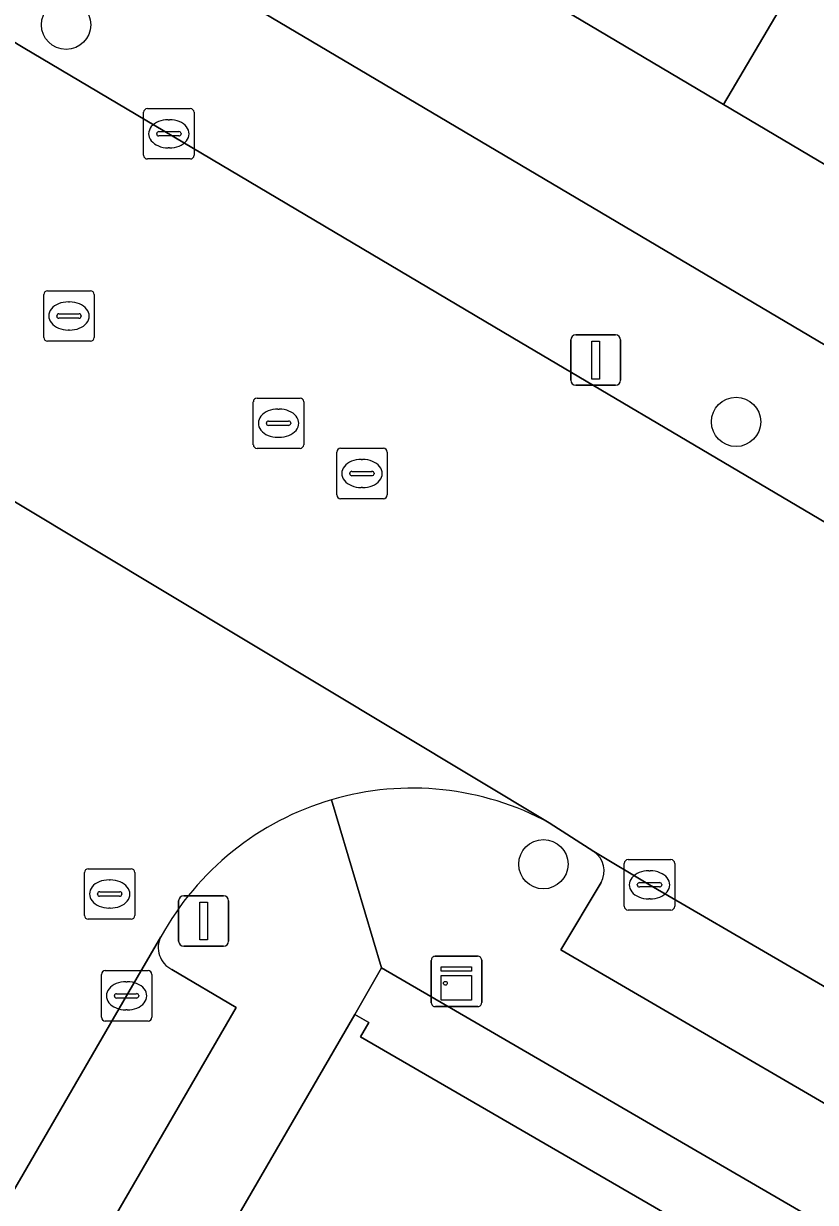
# Model space of a CAD drawing. Extents: x 160023 to 161302, y 384750 to 385707.
# Drawn here: x 160353.25 to 160368.97, y 385096.97 to 385120.37 of the extents above; entities that cross this region are included whole.
import ezdxf

# ---------------------------------------------------------------- set-up
doc = ezdxf.new("R2010")
doc.units = 0
for name, color, linetype in [('IMGEO_Boom', 7, 'Continuous'), ('IMGEO_Erf', 7, 'Continuous'), ('IMGEO_Kast', 7, 'Continuous'), ('IMGEO_Kolk', 7, 'Continuous'), ('IMGEO_Lichtmast', 7, 'Continuous'), ('IMGEO_Pand', 7, 'Continuous'), ('IMGEO_Parkeervlak_open', 7, 'Continuous'), ('IMGEO_Rijbaan_lokaal_gesloten', 7, 'Continuous'), ('IMGEO_Rijbaan_lokaal_open', 7, 'Continuous'), ('IMGEO_Rioolput', 7, 'Continuous'), ('IMGEO_Voetpad_open', 7, 'Continuous')]:
    doc.layers.add(name, color=color, linetype=linetype)

msp = doc.modelspace()

# ---------------------------------------------------------------- linework, layer by layer
at = {"layer": 'IMGEO_Boom'}
for centre in [(160354.094, 385120.348), (160367.392, 385112.466), (160363.568, 385103.685)]:
    msp.add_circle(centre, 0.489, dxfattribs=at)
at = {"layer": 'IMGEO_Erf'}
for points in [[(160372.558, 385115.558), (160367.143, 385118.768), (160361.848, 385121.906), (160356.153, 385125.282), (160357.991, 385128.383), (160355.823, 385129.669), (160357.923, 385133.212), (160360.091, 385131.926), (160360.331, 385132.331), (160366.008, 385128.966), (160371.303, 385125.827)], [(160341.364, 385130.768), (160350.683, 385124.926), (160380.959, 385107.006)], [(160373.936, 385093.737), (160360.355, 385101.627), (160359.824, 385100.7), (160360.102, 385100.542), (160359.939, 385100.256), (160366.232, 385096.611), (160362.796, 385090.687), (160361.475, 385088.409), (160363.293, 385087.358), (160361.303, 385083.916), (160359.48, 385084.97), (160356.164, 385079.254), (160352.545, 385073.014), (160346.158, 385077.133), (160343.864, 385073.166), (160347.34, 385071.187), (160346.249, 385069.276), (160342.775, 385071.259), (160343.32, 385072.213), (160341.602, 385073.205), (160337.624, 385066.346)]]:
    msp.add_lwpolyline(points, dxfattribs=at)
at = {"layer": 'IMGEO_Kast'}
for p, q in [((160361.343, 385100.933), (160361.343, 385101.774)), ((160361.343, 385101.774), (160361.343, 385100.933)), ((160361.418, 385101.858), (160362.259, 385101.858)), ((160362.259, 385101.858), (160361.418, 385101.858)), ((160362.343, 385101.783), (160362.343, 385100.942)), ((160362.343, 385100.942), (160362.343, 385101.783)), ((160362.268, 385100.858), (160361.427, 385100.858)), ((160361.427, 385100.858), (160362.268, 385100.858))]:
    msp.add_line(p, q, dxfattribs=at)
for points in [[(160361.538, 385101.648), (160362.138, 385101.648), (160362.138, 385101.563), (160361.538, 385101.563), (160361.538, 385101.648)], [(160361.538, 385101.473), (160362.138, 385101.473), (160362.138, 385100.984), (160361.538, 385100.984), (160361.538, 385101.473)]]:
    msp.add_lwpolyline(points, dxfattribs=at)
msp.add_circle((160361.622, 385101.322), 0.0377, dxfattribs=at)
for centre, start, end in [((160361.421, 385101.78), 92.4484, 184.2845), ((160361.421, 385101.78), 92.4484, 184.2845), ((160362.265, 385101.78), 2.4484, 94.2845), ((160362.265, 385101.78), 2.4484, 94.2845), ((160361.421, 385100.936), 182.4484, 274.2845), ((160361.421, 385100.936), 182.4484, 274.2845), ((160362.265, 385100.936), 272.4484, 4.2845), ((160362.265, 385100.936), 272.4484, 4.2845)]:
    msp.add_arc(centre, 0.0779, start, end, dxfattribs=at)
at = {"layer": 'IMGEO_Kolk'}
for p, q in [((160355.633, 385117.759), (160355.633, 385118.611)), ((160355.708, 385118.685), (160356.56, 385118.685)), ((160356.634, 385118.611), (160356.634, 385117.759)), ((160356.121, 385118.465), (160356.146, 385118.465)), ((160355.892, 385118.179), (160355.892, 385118.191)), ((160356.33, 385118.142), (160355.932, 385118.142)), ((160355.935, 385118.228), (160356.333, 385118.228)), ((160356.376, 385118.191), (160356.376, 385118.179)), ((160356.144, 385117.905), (160356.119, 385117.905)), ((160356.56, 385117.685), (160355.708, 385117.685)), ((160365.248, 385103.776), (160366.1, 385103.776)), ((160365.173, 385102.85), (160365.173, 385103.702)), ((160365.661, 385103.556), (160365.686, 385103.556)), ((160366.174, 385103.702), (160366.174, 385102.85)), ((160365.475, 385103.319), (160365.873, 385103.319)), ((160365.432, 385103.27), (160365.432, 385103.282)), ((160365.87, 385103.233), (160365.472, 385103.233)), ((160365.916, 385103.282), (160365.916, 385103.27)), ((160365.684, 385102.996), (160365.659, 385102.996)), ((160366.1, 385102.776), (160365.248, 385102.776)), ((160354.794, 385100.646), (160354.794, 385101.498)), ((160354.869, 385101.572), (160355.721, 385101.572)), ((160355.795, 385101.498), (160355.795, 385100.646)), ((160355.282, 385101.352), (160355.307, 385101.352)), ((160355.053, 385101.066), (160355.053, 385101.078)), ((160355.491, 385101.029), (160355.093, 385101.029)), ((160355.096, 385101.115), (160355.494, 385101.115)), ((160355.537, 385101.078), (160355.537, 385101.066)), ((160355.305, 385100.792), (160355.28, 385100.792)), ((160355.721, 385100.572), (160354.869, 385100.572))]:
    msp.add_line(p, q, dxfattribs=at)
for points in [[(160355.633, 385117.759), (160355.633, 385118.611)], [(160355.708, 385118.685), (160356.56, 385118.685)], [(160356.634, 385118.611), (160356.634, 385117.759)], [(160356.56, 385117.685), (160355.708, 385117.685)], [(160365.248, 385103.776), (160366.1, 385103.776)], [(160365.173, 385102.85), (160365.173, 385103.702)], [(160366.174, 385103.702), (160366.174, 385102.85)], [(160366.1, 385102.776), (160365.248, 385102.776)], [(160354.794, 385100.646), (160354.794, 385101.498)], [(160354.869, 385101.572), (160355.721, 385101.572)], [(160355.795, 385101.498), (160355.795, 385100.646)], [(160355.721, 385100.572), (160354.869, 385100.572)]]:
    msp.add_lwpolyline(points, dxfattribs=at)
for centre, radius, start, end in [((160355.71, 385118.609), 0.0765, 91.552, 178.448), ((160355.71, 385118.609), 0.0765, 91.552, 178.448), ((160356.558, 385118.609), 0.0765, 1.552, 88.448), ((160356.558, 385118.609), 0.0765, 1.552, 88.448), ((160355.932, 385118.188), 0.0403, 85.8775, 175.7526), ((160355.929, 385118.178), 0.0366, 178.938, 274.7102), ((160356.333, 385118.185), 0.043, 264.8664, 352.4533), ((160356.337, 385118.19), 0.0386, 1.7309, 96.639), ((160355.71, 385117.761), 0.0765, 181.552, 268.448), ((160355.71, 385117.761), 0.0765, 181.552, 268.448), ((160356.558, 385117.761), 0.0765, 271.552, 358.448), ((160356.558, 385117.761), 0.0765, 271.552, 358.448), ((160365.25, 385103.7), 0.0765, 91.552, 178.448), ((160365.25, 385103.7), 0.0765, 91.552, 178.448), ((160366.098, 385103.7), 0.0765, 1.552, 88.448), ((160366.098, 385103.7), 0.0765, 1.552, 88.448), ((160365.472, 385103.279), 0.0403, 85.8775, 175.7526), ((160365.877, 385103.281), 0.0386, 1.7309, 96.639), ((160365.469, 385103.269), 0.0366, 178.938, 274.7102), ((160365.873, 385103.276), 0.043, 264.8664, 352.4533), ((160365.25, 385102.852), 0.0765, 181.552, 268.448), ((160365.25, 385102.852), 0.0765, 181.552, 268.448), ((160366.098, 385102.852), 0.0765, 271.552, 358.448), ((160366.098, 385102.852), 0.0765, 271.552, 358.448), ((160354.871, 385101.496), 0.0765, 91.552, 178.448), ((160354.871, 385101.496), 0.0765, 91.552, 178.448), ((160355.719, 385101.496), 0.0765, 1.552, 88.448), ((160355.719, 385101.496), 0.0765, 1.552, 88.448), ((160355.093, 385101.075), 0.0403, 85.8775, 175.7526), ((160355.09, 385101.065), 0.0366, 178.938, 274.7102), ((160355.494, 385101.072), 0.043, 264.8664, 352.4533), ((160355.498, 385101.077), 0.0386, 1.7309, 96.639), ((160354.871, 385100.648), 0.0765, 181.552, 268.448), ((160354.871, 385100.648), 0.0765, 181.552, 268.448), ((160355.719, 385100.648), 0.0765, 271.552, 358.448), ((160355.719, 385100.648), 0.0765, 271.552, 358.448)]:
    msp.add_arc(centre, radius, start, end, dxfattribs=at)
for centre, major_axis, ratio, start_param, end_param in [((160356.12, 385118.185), (-0.387, 0.002), 0.722429, 4.712389, 7.853982), ((160356.145, 385118.185), (-0.39, 0.002), 0.717154, 1.570796, 4.712389), ((160365.66, 385103.276), (-0.387, 0.002), 0.722429, 4.712389, 7.853982), ((160365.685, 385103.276), (-0.39, 0.002), 0.717154, 1.570796, 4.712389), ((160355.281, 385101.072), (-0.387, 0.002), 0.722429, 4.712389, 7.853982), ((160355.306, 385101.072), (-0.39, 0.002), 0.717154, 1.570796, 4.712389)]:
    msp.add_ellipse(centre, major_axis=major_axis, ratio=ratio, start_param=start_param, end_param=end_param, dxfattribs=at)
at = {"layer": 'IMGEO_Lichtmast'}
for p, q in [((160364.11, 385113.292), (160364.11, 385114.092)), ((160364.11, 385114.092), (160364.11, 385113.292)), ((160364.21, 385114.192), (160365, 385114.192)), ((160365, 385114.192), (160364.21, 385114.192)), ((160365.1, 385114.092), (160365.1, 385113.292)), ((160365.1, 385113.292), (160365.1, 385114.092)), ((160365, 385113.192), (160364.21, 385113.192)), ((160364.21, 385113.192), (160365, 385113.192)), ((160356.328, 385102.157), (160356.328, 385102.957)), ((160356.328, 385102.957), (160356.328, 385102.157)), ((160356.428, 385103.057), (160357.218, 385103.057)), ((160357.218, 385103.057), (160356.428, 385103.057)), ((160357.318, 385102.957), (160357.318, 385102.157)), ((160357.318, 385102.157), (160357.318, 385102.957)), ((160357.218, 385102.057), (160356.428, 385102.057)), ((160356.428, 385102.057), (160357.218, 385102.057))]:
    msp.add_line(p, q, dxfattribs=at)
for points in [[(160364.53, 385114.067), (160364.68, 385114.067), (160364.68, 385113.317), (160364.53, 385113.317), (160364.53, 385114.067)], [(160356.748, 385102.932), (160356.898, 385102.932), (160356.898, 385102.182), (160356.748, 385102.182), (160356.748, 385102.932)]]:
    msp.add_lwpolyline(points, dxfattribs=at)
for centre, start, end in [((160364.21, 385114.092), 90, 180), ((160364.21, 385114.092), 90, 180), ((160365, 385114.092), 0, 90), ((160365, 385114.092), 360, 90), ((160364.21, 385113.292), 180, 270), ((160364.21, 385113.292), 180, 270), ((160365, 385113.292), 270, 0), ((160365, 385113.292), 270, 0), ((160356.428, 385102.957), 90, 180), ((160356.428, 385102.957), 90, 180), ((160357.218, 385102.957), 0, 90), ((160357.218, 385102.957), 360, 90), ((160356.428, 385102.157), 180, 270), ((160356.428, 385102.157), 180, 270), ((160357.218, 385102.157), 270, 0), ((160357.218, 385102.157), 270, 0)]:
    msp.add_arc(centre, 0.1, start, end, dxfattribs=at)
at = {"layer": 'IMGEO_Pand'}
for points in [[(160361.848, 385121.906), (160367.143, 385118.768), (160371.303, 385125.827), (160366.008, 385128.966)], [(160367.143, 385118.768), (160372.558, 385115.558), (160376.718, 385122.618), (160371.303, 385125.827)], [(160359.824, 385100.7), (160356.214, 385094.475), (160362.796, 385090.687), (160366.232, 385096.611), (160359.939, 385100.256), (160360.102, 385100.542)]]:
    msp.add_lwpolyline(points, close=True, dxfattribs=at)
at = {"layer": 'IMGEO_Parkeervlak_open'}
for points in [[(160373.415, 385098.769), (160371.088, 385100.124), (160365.671, 385103.277), (160364.569, 385103.936)], [(160364.712, 385103.319), (160363.917, 385101.984), (160371.978, 385097.287), (160372.7, 385098.56)], [(160355.976, 385102.245), (160355.29, 385101.073), (160345.014, 385083.339), (160343.285, 385080.295)], [(160351.029, 385092.1), (160352.047, 385091.498), (160357.472, 385100.842), (160356.193, 385101.597)]]:
    msp.add_lwpolyline(points, dxfattribs=at)
for centre, radius, start, end in [((160364.31, 385103.551), 0.464, 330.0316, 56.0661), ((160356.398, 385102.026), 0.475, 152.5275, 244.5014)]:
    msp.add_arc(centre, radius, start, end, dxfattribs=at)
at = {"layer": 'IMGEO_Rijbaan_lokaal_gesloten'}
for points in [[(160373.082, 385108.155), (160362.963, 385114.135), (160353.245, 385119.896), (160345.516, 385124.585)], [(160335.598, 385121.727), (160338.966, 385119.621), (160340.714, 385118.509), (160345.651, 385115.447), (160349.593, 385112.967), (160349.782, 385112.854), (160350.067, 385112.683), (160363.683, 385104.506), (160364.569, 385103.936), (160365.671, 385103.277), (160371.088, 385100.124)]]:
    msp.add_lwpolyline(points, dxfattribs=at)
at = {"layer": 'IMGEO_Rijbaan_lokaal_open'}
for points in [[(160363.683, 385104.506), (160350.067, 385112.683)], [(160338.122, 385071.424), (160340.106, 385074.885), (160342.782, 385079.444), (160343.285, 385080.295), (160345.014, 385083.339), (160355.29, 385101.073), (160355.976, 385102.245)]]:
    msp.add_lwpolyline(points, dxfattribs=at)
for centre, radius, start, end in [((160360.968, 385099.498), 5.697, 61.5345, 106.3619), ((160360.965, 385099.499), 5.695, 106.3397, 151.1736)]:
    msp.add_arc(centre, radius, start, end, dxfattribs=at)
at = {"layer": 'IMGEO_Rioolput'}
for p, q in [((160353.726, 385115.068), (160354.578, 385115.068)), ((160353.651, 385114.142), (160353.651, 385114.994)), ((160354.139, 385114.848), (160354.164, 385114.848)), ((160354.652, 385114.994), (160354.652, 385114.142)), ((160353.91, 385114.562), (160353.91, 385114.574)), ((160353.953, 385114.611), (160354.351, 385114.611)), ((160354.394, 385114.574), (160354.394, 385114.562)), ((160354.348, 385114.525), (160353.95, 385114.525)), ((160354.578, 385114.068), (160353.726, 385114.068)), ((160354.162, 385114.288), (160354.137, 385114.288)), ((160357.885, 385112.939), (160358.737, 385112.939)), ((160357.81, 385112.013), (160357.81, 385112.865)), ((160358.298, 385112.719), (160358.323, 385112.719)), ((160358.811, 385112.865), (160358.811, 385112.013)), ((160358.069, 385112.433), (160358.069, 385112.445)), ((160358.112, 385112.482), (160358.51, 385112.482)), ((160358.553, 385112.445), (160358.553, 385112.433)), ((160358.507, 385112.396), (160358.109, 385112.396)), ((160358.321, 385112.159), (160358.296, 385112.159)), ((160358.737, 385111.939), (160357.885, 385111.939)), ((160359.466, 385111.015), (160359.466, 385111.867)), ((160359.541, 385111.941), (160360.393, 385111.941)), ((160360.467, 385111.867), (160360.467, 385111.015)), ((160359.954, 385111.721), (160359.979, 385111.721)), ((160359.725, 385111.435), (160359.725, 385111.447)), ((160360.163, 385111.398), (160359.765, 385111.398)), ((160359.768, 385111.484), (160360.166, 385111.484)), ((160360.209, 385111.447), (160360.209, 385111.435)), ((160359.977, 385111.161), (160359.952, 385111.161)), ((160360.393, 385110.941), (160359.541, 385110.941)), ((160354.534, 385103.594), (160355.386, 385103.594)), ((160354.459, 385102.668), (160354.459, 385103.52)), ((160354.947, 385103.374), (160354.972, 385103.374)), ((160355.46, 385103.52), (160355.46, 385102.668)), ((160354.718, 385103.088), (160354.718, 385103.1)), ((160354.761, 385103.137), (160355.159, 385103.137)), ((160355.202, 385103.1), (160355.202, 385103.088)), ((160355.156, 385103.051), (160354.758, 385103.051)), ((160354.97, 385102.814), (160354.945, 385102.814)), ((160355.386, 385102.594), (160354.534, 385102.594))]:
    msp.add_line(p, q, dxfattribs=at)
for points in [[(160353.726, 385115.068), (160354.578, 385115.068)], [(160353.651, 385114.142), (160353.651, 385114.994)], [(160354.652, 385114.994), (160354.652, 385114.142)], [(160354.578, 385114.068), (160353.726, 385114.068)], [(160357.885, 385112.939), (160358.737, 385112.939)], [(160357.81, 385112.013), (160357.81, 385112.865)], [(160358.811, 385112.865), (160358.811, 385112.013)], [(160358.737, 385111.939), (160357.885, 385111.939)], [(160359.466, 385111.015), (160359.466, 385111.867)], [(160359.541, 385111.941), (160360.393, 385111.941)], [(160360.467, 385111.867), (160360.467, 385111.015)], [(160360.393, 385110.941), (160359.541, 385110.941)], [(160354.534, 385103.594), (160355.386, 385103.594)], [(160354.459, 385102.668), (160354.459, 385103.52)], [(160355.46, 385103.52), (160355.46, 385102.668)], [(160355.386, 385102.594), (160354.534, 385102.594)]]:
    msp.add_lwpolyline(points, dxfattribs=at)
for centre, radius, start, end in [((160353.728, 385114.992), 0.0765, 91.552, 178.448), ((160353.728, 385114.992), 0.0765, 91.552, 178.448), ((160354.576, 385114.992), 0.0765, 1.552, 88.448), ((160354.576, 385114.992), 0.0765, 1.552, 88.448), ((160353.95, 385114.571), 0.0403, 85.8775, 175.7526), ((160353.947, 385114.561), 0.0366, 178.938, 274.7102), ((160354.351, 385114.568), 0.043, 264.8664, 352.4533), ((160354.355, 385114.573), 0.0386, 1.7309, 96.639), ((160353.728, 385114.144), 0.0765, 181.552, 268.448), ((160353.728, 385114.144), 0.0765, 181.552, 268.448), ((160354.576, 385114.144), 0.0765, 271.552, 358.448), ((160354.576, 385114.144), 0.0765, 271.552, 358.448), ((160357.887, 385112.863), 0.0765, 91.552, 178.448), ((160357.887, 385112.863), 0.0765, 91.552, 178.448), ((160358.735, 385112.863), 0.0765, 1.552, 88.448), ((160358.735, 385112.863), 0.0765, 1.552, 88.448), ((160358.109, 385112.442), 0.0403, 85.8775, 175.7526), ((160358.106, 385112.432), 0.0366, 178.938, 274.7102), ((160358.51, 385112.439), 0.043, 264.8664, 352.4533), ((160358.514, 385112.444), 0.0386, 1.7309, 96.639), ((160357.887, 385112.015), 0.0765, 181.552, 268.448), ((160357.887, 385112.015), 0.0765, 181.552, 268.448), ((160358.735, 385112.015), 0.0765, 271.552, 358.448), ((160358.735, 385112.015), 0.0765, 271.552, 358.448), ((160359.543, 385111.865), 0.0765, 91.552, 178.448), ((160359.543, 385111.865), 0.0765, 91.552, 178.448), ((160360.391, 385111.865), 0.0765, 1.552, 88.448), ((160360.391, 385111.865), 0.0765, 1.552, 88.448), ((160359.765, 385111.444), 0.0403, 85.8775, 175.7526), ((160359.762, 385111.434), 0.0366, 178.938, 274.7102), ((160360.166, 385111.441), 0.043, 264.8664, 352.4533), ((160360.17, 385111.446), 0.0386, 1.7309, 96.639), ((160359.543, 385111.017), 0.0765, 181.552, 268.448), ((160359.543, 385111.017), 0.0765, 181.552, 268.448), ((160360.391, 385111.017), 0.0765, 271.552, 358.448), ((160360.391, 385111.017), 0.0765, 271.552, 358.448), ((160354.536, 385103.518), 0.0765, 91.552, 178.448), ((160354.536, 385103.518), 0.0765, 91.552, 178.448), ((160355.384, 385103.518), 0.0765, 1.552, 88.448), ((160355.384, 385103.518), 0.0765, 1.552, 88.448), ((160354.758, 385103.097), 0.0403, 85.8775, 175.7526), ((160354.755, 385103.087), 0.0366, 178.938, 274.7102), ((160355.159, 385103.094), 0.043, 264.8664, 352.4533), ((160355.163, 385103.099), 0.0386, 1.7309, 96.639), ((160354.536, 385102.67), 0.0765, 181.552, 268.448), ((160354.536, 385102.67), 0.0765, 181.552, 268.448), ((160355.384, 385102.67), 0.0765, 271.552, 358.448), ((160355.384, 385102.67), 0.0765, 271.552, 358.448)]:
    msp.add_arc(centre, radius, start, end, dxfattribs=at)
for centre, major_axis, ratio, start_param, end_param in [((160354.138, 385114.568), (-0.387, 0.002), 0.722429, 4.712389, 7.853982), ((160354.163, 385114.568), (-0.39, 0.002), 0.717154, 1.570796, 4.712389), ((160358.297, 385112.439), (-0.387, 0.002), 0.722429, 4.712389, 7.853982), ((160358.322, 385112.439), (-0.39, 0.002), 0.717154, 1.570796, 4.712389), ((160359.953, 385111.441), (-0.387, 0.002), 0.722429, 4.712389, 7.853982), ((160359.978, 385111.441), (-0.39, 0.002), 0.717154, 1.570796, 4.712389), ((160354.946, 385103.094), (-0.387, 0.002), 0.722429, 4.712389, 7.853982), ((160354.971, 385103.094), (-0.39, 0.002), 0.717154, 1.570796, 4.712389)]:
    msp.add_ellipse(centre, major_axis=major_axis, ratio=ratio, start_param=start_param, end_param=end_param, dxfattribs=at)
at = {"layer": 'IMGEO_Voetpad_open'}
for points in [[(160333.972, 385131.862), (160342.253, 385126.595), (160343.306, 385125.926), (160345.516, 385124.585), (160353.245, 385119.896), (160362.963, 385114.135), (160373.082, 385108.155), (160375.076, 385106.975), (160378.045, 385105.217), (160379.385, 385104.426)], [(160383.927, 385103.925), (160380.959, 385107.006), (160350.683, 385124.926)], [(160333.435, 385059.406), (160333.558, 385059.328), (160337.624, 385066.346), (160341.602, 385073.205), (160343.32, 385072.213), (160343.864, 385073.166), (160346.158, 385077.133), (160349.597, 385083.064), (160352.906, 385088.77), (160356.214, 385094.475), (160359.824, 385100.7), (160360.355, 385101.627), (160359.363, 385104.964)], [(160359.363, 385104.964), (160360.355, 385101.627), (160373.936, 385093.737), (160393.395, 385082.624), (160411.517, 385072.145), (160412.003, 385072.979), (160424.98, 385065.798), (160438.609, 385058.093)], [(160364.569, 385103.936), (160363.683, 385104.506)], [(160372.7, 385098.56), (160371.978, 385097.287), (160363.917, 385101.984), (160364.712, 385103.319)], [(160356.193, 385101.597), (160357.472, 385100.842), (160352.047, 385091.498), (160351.029, 385092.1)]]:
    msp.add_lwpolyline(points, dxfattribs=at)
for centre, radius, start, end in [((160360.968, 385099.498), 5.697, 61.5345, 106.3619), ((160360.965, 385099.499), 5.695, 106.3397, 151.1736), ((160364.31, 385103.551), 0.464, 330.0316, 56.0661), ((160356.398, 385102.026), 0.475, 152.5275, 244.5014)]:
    msp.add_arc(centre, radius, start, end, dxfattribs=at)

doc.saveas('drawing.dxf')
